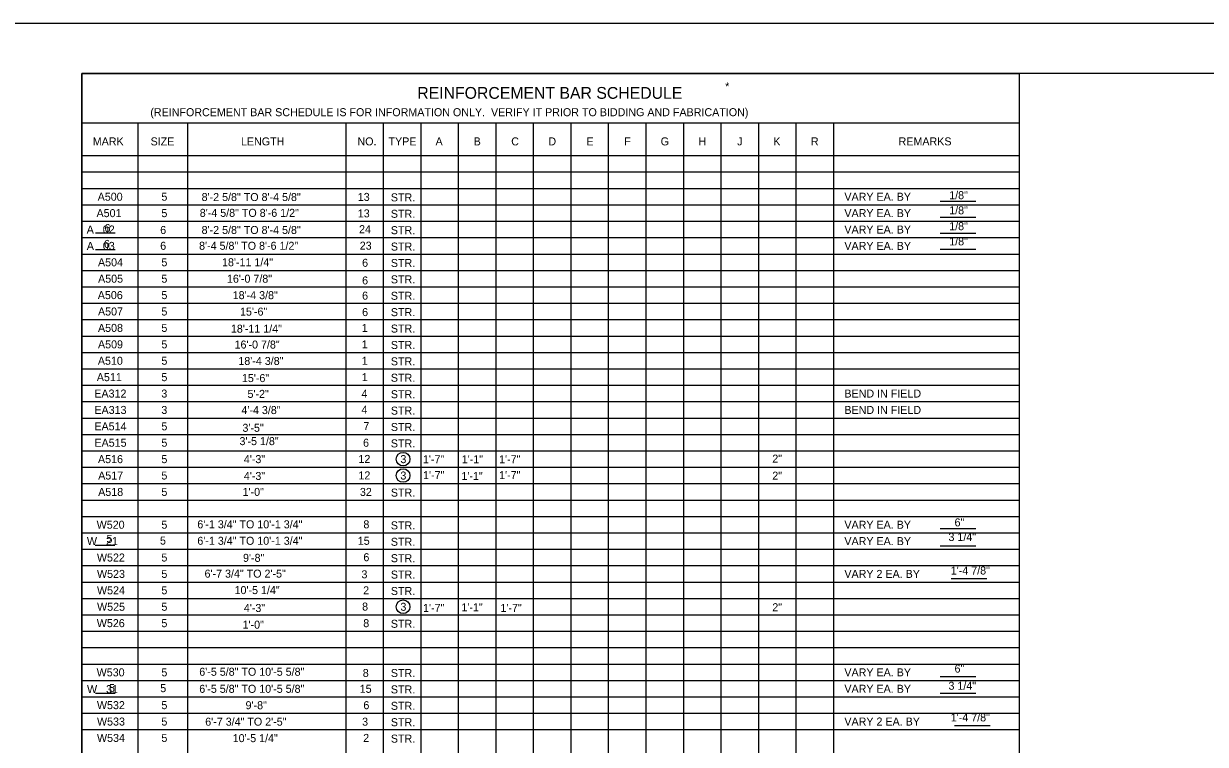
# Model space of a CAD drawing. Extents: x 179 to 454, y -271 to 54.
# Drawn here: x 244.62 to 262.34, y -10.81 to 0 of the extents above; entities that cross this region are included whole.
import ezdxf

# ---------------------------------------------------------------- set-up
doc = ezdxf.new("R2010")
doc.units = 0
for name, color, linetype in [('Level 1', 7, 'Continuous'), ('Level 4', 7, 'Continuous'), ('Level 41', 7, 'Continuous'), ('Level 6', 7, 'Continuous'), ('Level 63', 7, 'Continuous')]:
    doc.layers.add(name, color=color, linetype=linetype)

msp = doc.modelspace()

# ---------------------------------------------------------------- linework, layer by layer
at = {"layer": 'Level 1'}
msp.add_lwpolyline([(245.497, -21.25), (276.997, -21.25), (276.997, -0.75), (245.497, -0.75)], close=True, dxfattribs=at)
at = {"layer": 'Level 4'}
for p, q in [((258.366, -2.664), (258.901, -2.664)), ((258.366, -2.904), (258.901, -2.904)), ((245.701, -3.141), (245.997, -3.141)), ((258.366, -3.144), (258.901, -3.144)), ((245.701, -3.388), (245.997, -3.388)), ((258.366, -3.384), (258.901, -3.384)), ((258.366, -7.575), (258.901, -7.575)), ((245.696, -7.824), (245.992, -7.824)), ((258.366, -7.833), (258.901, -7.833)), ((258.53, -8.324), (259.065, -8.324)), ((258.366, -9.797), (258.901, -9.797)), ((245.701, -10.047), (245.997, -10.047)), ((258.366, -10.047), (258.901, -10.047)), ((258.581, -10.529), (259.116, -10.529))]:
    msp.add_line(p, q, dxfattribs=at)
for centre in [(250.313, -6.534), (250.313, -6.78), (250.313, -8.749)]:
    msp.add_circle(centre, 0.102, dxfattribs=at)
at = {"layer": 'Level 6'}
for p, q in [((245.497, -0.75), (259.557, -0.75)), ((245.497, -17.482), (245.497, -0.75)), ((259.557, -19.536), (259.557, -0.75)), ((245.497, -1.488), (259.557, -1.488)), ((246.341, -1.98), (246.341, -1.488)), ((247.083, -1.98), (247.083, -1.488)), ((249.458, -1.98), (249.458, -1.488)), ((250.02, -1.98), (250.02, -1.488)), ((250.583, -1.98), (250.583, -1.488)), ((251.145, -1.98), (251.145, -1.488)), ((251.708, -1.98), (251.708, -1.488)), ((252.27, -1.98), (252.27, -1.488)), ((252.833, -1.98), (252.833, -1.488)), ((253.395, -1.98), (253.395, -1.488)), ((253.957, -1.98), (253.957, -1.488)), ((254.52, -1.98), (254.52, -1.488)), ((255.082, -1.98), (255.082, -1.488)), ((255.645, -1.98), (255.645, -1.488)), ((256.207, -1.98), (256.207, -1.488)), ((256.77, -1.98), (256.77, -1.488)), ((245.497, -1.98), (259.557, -1.98)), ((246.341, -17.482), (246.341, -1.98)), ((247.083, -17.482), (247.083, -1.98)), ((249.458, -17.482), (249.458, -1.98)), ((250.02, -17.482), (250.02, -1.98)), ((250.583, -17.482), (250.583, -1.98)), ((251.145, -17.482), (251.145, -1.98)), ((251.708, -17.482), (251.708, -1.98)), ((252.27, -17.482), (252.27, -1.98)), ((252.833, -17.482), (252.833, -1.98)), ((253.395, -17.482), (253.395, -1.98)), ((253.957, -17.482), (253.957, -1.98)), ((254.52, -17.482), (254.52, -1.98)), ((255.082, -17.482), (255.082, -1.98)), ((255.645, -17.482), (255.645, -1.98)), ((256.207, -17.482), (256.207, -1.98)), ((256.77, -17.482), (256.77, -1.98)), ((245.497, -2.226), (259.557, -2.226)), ((245.497, -2.472), (259.557, -2.472)), ((245.497, -2.718), (259.557, -2.718)), ((245.497, -2.965), (259.557, -2.965)), ((245.497, -3.211), (259.557, -3.211)), ((245.497, -3.457), (259.557, -3.457)), ((245.497, -3.703), (259.557, -3.703)), ((245.497, -3.949), (259.557, -3.949)), ((245.497, -4.195), (259.557, -4.195)), ((245.497, -4.441), (259.557, -4.441)), ((245.497, -4.687), (259.557, -4.687)), ((245.497, -4.933), (259.557, -4.933)), ((245.497, -5.179), (259.557, -5.179)), ((245.497, -5.425), (259.557, -5.425)), ((245.497, -5.671), (259.557, -5.671)), ((245.497, -5.917), (259.557, -5.917)), ((245.497, -6.163), (259.557, -6.163)), ((245.497, -6.409), (259.557, -6.409)), ((245.497, -6.655), (259.557, -6.655)), ((245.497, -6.902), (259.557, -6.902)), ((245.497, -7.148), (259.557, -7.148)), ((245.497, -7.394), (259.557, -7.394)), ((245.497, -7.64), (259.557, -7.64)), ((245.497, -7.886), (259.557, -7.886)), ((245.497, -8.132), (259.557, -8.132)), ((245.497, -8.378), (259.557, -8.378)), ((245.497, -8.624), (259.557, -8.624)), ((245.497, -8.87), (259.557, -8.87)), ((245.497, -9.116), (259.557, -9.116)), ((245.497, -9.362), (259.557, -9.362)), ((245.497, -9.608), (259.557, -9.608)), ((245.497, -9.854), (259.557, -9.854)), ((245.497, -10.1), (259.557, -10.1)), ((245.497, -10.346), (259.557, -10.346)), ((245.497, -10.592), (259.557, -10.592))]:
    msp.add_line(p, q, dxfattribs=at)
at = {"layer": 'Level 63'}
msp.add_lwpolyline([(243.747, -22), (277.747, -22), (277.747, 0), (243.747, 0)], close=True, dxfattribs=at)

# ---------------------------------------------------------------- texts
at = {"layer": 'Level 4'}
for s, height, p in [('*', 0.12, (255.142, -1.001)), ('REINFORCEMENT BAR SCHEDULE', 0.17717, (250.525, -1.128)), ('(REINFORCEMENT BAR SCHEDULE IS FOR INFORMATION ONLY.  VERIFY IT PRIOR TO BIDDING AND FABRICATION)', 0.12, (246.522, -1.389)), ('MARK', 0.12, (245.659, -1.827)), ('SIZE', 0.12, (246.526, -1.827)), ('LENGTH', 0.12, (247.881, -1.827)), ('NO.', 0.12, (249.628, -1.827)), ('TYPE', 0.12, (250.094, -1.827)), ('A', 0.12, (250.799, -1.827)), ('B', 0.12, (251.371, -1.827)), ('C', 0.12, (251.934, -1.827)), ('D', 0.12, (252.491, -1.827)), ('E', 0.12, (253.061, -1.827)), ('F', 0.12, (253.628, -1.827)), ('G', 0.12, (254.175, -1.827)), ('H', 0.12, (254.742, -1.827)), ('J', 0.12, (255.323, -1.827)), ('K', 0.12, (255.864, -1.827)), ('R', 0.12, (256.428, -1.827)), ('REMARKS', 0.12, (257.743, -1.827)), ('A500', 0.12, (245.732, -2.657)), ('5', 0.12, (246.688, -2.657)), ('STR.', 0.12, (250.129, -2.667)), ('VARY EA. BY     ', 0.12, (256.93, -2.657)), ('A501', 0.12, (245.715, -2.903)), ('5', 0.12, (246.688, -2.903)), ('STR.', 0.12, (250.129, -2.913)), ('VARY EA. BY     ', 0.12, (256.93, -2.903)), ('A   02', 0.12, (245.568, -3.149)), ('STR.', 0.12, (250.129, -3.159)), ('VARY EA. BY     ', 0.12, (256.93, -3.149)), ('A   03', 0.12, (245.569, -3.395)), ('STR.', 0.12, (250.129, -3.405)), ('VARY EA. BY     ', 0.12, (256.93, -3.395)), ('A504', 0.12, (245.737, -3.641)), ('5', 0.12, (246.688, -3.641)), ('STR.', 0.12, (250.129, -3.651)), ('A505', 0.12, (245.738, -3.887)), ('5', 0.12, (246.688, -3.887)), ('STR.', 0.12, (250.129, -3.897)), ('A506', 0.12, (245.734, -4.133)), ('5', 0.12, (246.688, -4.133)), ('STR.', 0.12, (250.129, -4.143)), ('A507', 0.12, (245.737, -4.379)), ('5', 0.12, (246.688, -4.379)), ('STR.', 0.12, (250.129, -4.389)), ('A508', 0.12, (245.737, -4.625)), ('5', 0.12, (246.688, -4.625)), ('1', 0.12, (249.693, -4.625)), ('STR.', 0.12, (250.129, -4.635)), ('A509', 0.12, (245.737, -4.872)), ('5', 0.12, (246.688, -4.872)), ('1', 0.12, (249.693, -4.872)), ('STR.', 0.12, (250.129, -4.881)), ('A510', 0.12, (245.735, -5.118)), ('5', 0.12, (246.688, -5.118)), ('1', 0.12, (249.693, -5.118)), ('STR.', 0.12, (250.129, -5.127)), ('A511', 0.12, (245.719, -5.364)), ('5', 0.12, (246.688, -5.364)), ('1', 0.12, (249.693, -5.364)), ('STR.', 0.12, (250.129, -5.373)), ('EA312', 0.12, (245.682, -5.61)), ('3', 0.12, (246.687, -5.61)), ('BEND IN FIELD', 0.12, (256.93, -5.61)), ('STR.', 0.12, (250.129, -5.62)), ('EA313', 0.12, (245.683, -5.856)), ('3', 0.12, (246.687, -5.856)), ('STR.', 0.12, (250.129, -5.866)), ('BEND IN FIELD', 0.12, (256.93, -5.856)), ('EA514', 0.12, (245.683, -6.102)), ('5', 0.12, (246.688, -6.102)), ('STR.', 0.12, (250.129, -6.112)), ('EA515', 0.12, (245.684, -6.348)), ('5', 0.12, (246.688, -6.348)), ('6', 0.12, (249.712, -6.348)), ('STR.', 0.12, (250.129, -6.358)), ('A516', 0.12, (245.737, -6.594)), ('5', 0.12, (246.688, -6.594)), ('4\'-3"', 0.12, (247.924, -6.594)), ('3', 0.12, (250.272, -6.594)), ('1\'-7"', 0.1198, (250.61, -6.596)), ('1\'-1"', 0.1198, (251.192, -6.596)), ('1\'-7"', 0.1198, (251.752, -6.596)), ('2"', 0.1198, (255.849, -6.586)), ('A517', 0.12, (245.74, -6.84)), ('5', 0.12, (246.688, -6.84)), ('4\'-3"', 0.12, (247.924, -6.846)), ('3', 0.12, (250.272, -6.84)), ('1\'-7"', 0.1198, (250.612, -6.834)), ('1\'-1"', 0.1198, (251.187, -6.847)), ('1\'-7"', 0.1198, (251.752, -6.834)), ('2"', 0.1198, (255.849, -6.842)), ('A518', 0.12, (245.74, -7.086)), ('5', 0.12, (246.688, -7.086)), ('1\'-0"', 0.12, (247.905, -7.086)), ('32', 0.12, (249.665, -7.086)), ('STR.', 0.12, (250.129, -7.096)), ('W520', 0.12, (245.717, -7.578)), ('5', 0.12, (246.688, -7.578)), ('STR.', 0.12, (250.129, -7.588)), ('VARY EA. BY     ', 0.12, (256.93, -7.578)), ('W   21', 0.12, (245.571, -7.824)), ('STR.', 0.12, (250.129, -7.834)), ('VARY EA. BY     ', 0.12, (256.93, -7.824)), ('W522', 0.12, (245.721, -8.07)), ('5', 0.12, (246.688, -8.07)), ('STR.', 0.12, (250.129, -8.08)), ('W523', 0.12, (245.722, -8.316)), ('5', 0.12, (246.688, -8.316)), ('STR.', 0.12, (250.129, -8.326)), ('VARY 2 EA. BY     ', 0.12, (256.93, -8.316)), ('W524', 0.12, (245.722, -8.562)), ('5', 0.12, (246.688, -8.562)), ('2', 0.12, (249.714, -8.562)), ('STR.', 0.12, (250.129, -8.572)), ('W525', 0.12, (245.723, -8.809)), ('5', 0.12, (246.688, -8.809)), ('4\'-3"', 0.12, (247.924, -8.827)), ('3', 0.12, (250.272, -8.809)), ('1\'-7"', 0.1198, (250.612, -8.826)), ('1\'-1"', 0.1198, (251.187, -8.817)), ('1\'-7"', 0.1198, (251.772, -8.826)), ('2"', 0.1198, (255.849, -8.816)), ('W526', 0.12, (245.719, -9.055)), ('5', 0.12, (246.688, -9.055)), ('1\'-0"', 0.12, (247.905, -9.078)), ('8', 0.12, (249.715, -9.055)), ('STR.', 0.12, (250.129, -9.064)), ('W530', 0.12, (245.717, -9.793)), ('5', 0.12, (246.688, -9.793)), ('STR.', 0.12, (250.129, -9.803)), ('VARY EA. BY     ', 0.12, (256.93, -9.793)), ('W   31', 0.12, (245.573, -10.045)), ('VARY EA. BY     ', 0.12, (256.93, -10.039)), ('STR.', 0.12, (250.129, -10.049)), ('W532', 0.12, (245.721, -10.285)), ('5', 0.12, (246.688, -10.285)), ('STR.', 0.12, (250.129, -10.295)), ('W533', 0.12, (245.722, -10.531)), ('5', 0.12, (246.688, -10.531)), ('STR.', 0.12, (250.129, -10.541)), ('VARY 2 EA. BY     ', 0.12, (256.93, -10.531)), ('W534', 0.12, (245.722, -10.777)), ('5', 0.12, (246.688, -10.777)), ('2', 0.12, (249.714, -10.777)), ('STR.', 0.12, (250.129, -10.787))]:
    msp.add_text(s, height=height, dxfattribs=at).set_placement(p)
at = {"layer": 'Level 41'}
for s, p in [('8\'-2 5/8" TO 8\'-4 5/8"', (247.291, -2.662)), ('13', (249.633, -2.66)), ('1/8"', (258.502, -2.634)), ('8\'-4 5/8" TO 8\'-6 1/2"', (247.263, -2.899)), ('13', (249.633, -2.907)), ('1/8"', (258.502, -2.861)), ('6', (245.835, -3.127)), ('1/8"', (258.502, -3.099)), ('6', (246.67, -3.156)), ('8\'-2 5/8" TO 8\'-4 5/8"', (247.291, -3.156)), ('24', (249.652, -3.144)), ('6', (245.826, -3.365)), ('6', (246.67, -3.393)), ('8\'-4 5/8" TO 8\'-6 1/2"', (247.253, -3.393)), ('23', (249.662, -3.391)), ('1/8"', (258.502, -3.327)), ('18\'-11 1/4"', (247.597, -3.64)), ('6', (249.698, -3.648)), ('16\'-0 7/8"', (247.671, -3.887)), ('6', (249.698, -3.913)), ('18\'-4 3/8"', (247.757, -4.134)), ('6', (249.698, -4.141)), ('15\'-6"', (247.867, -4.381)), ('6', (249.698, -4.388)), ('18\'-11 1/4"', (247.73, -4.637)), ('16\'-0 7/8"', (247.785, -4.875)), ('18\'-4 3/8"', (247.842, -5.121)), ('15\'-6"', (247.895, -5.378)), ('5\'-2"', (247.979, -5.615)), ('4', (249.688, -5.613)), ('4\'-4 3/8"', (247.888, -5.858)), ('4', (249.688, -5.851)), ('3\'-5"', (247.903, -6.124)), ('7', (249.717, -6.098)), ('3\'-5 1/8"', (247.859, -6.324)), ('12', (249.643, -6.591)), ('12', (249.643, -6.838)), ('6"', (258.582, -7.543)), ('6\'-1 3/4" TO 10\'-1 3/4"', (247.227, -7.572)), ('8', (249.717, -7.572)), ('5', (245.864, -7.79)), ('5', (246.667, -7.816)), ('6\'-1 3/4" TO 10\'-1 3/4"', (247.227, -7.819)), ('15', (249.633, -7.819)), ('3 1/4"', (258.491, -7.762)), ('9\'-8"', (247.912, -8.075)), ('6', (249.717, -8.066)), ('1\'-4 7/8"', (258.525, -8.265)), ('6\'-7 3/4" TO 2\'-5"', (247.335, -8.312)), ('3', (249.688, -8.322)), ('10\'-5 1/4"', (247.785, -8.559)), ('8', (249.698, -8.806)), ('6\'-5 5/8" TO 10\'-5 5/8"', (247.256, -9.784)), ('8', (249.708, -9.802)), ('6"', (258.582, -9.737)), ('5', (245.902, -10.03)), ('5', (246.671, -10.03)), ('6\'-5 5/8" TO 10\'-5 5/8"', (247.256, -10.04)), ('15', (249.662, -10.04)), ('3 1/4"', (258.491, -9.994)), ('9\'-8"', (247.95, -10.286)), ('6', (249.717, -10.286)), ('6\'-7 3/4" TO 2\'-5"', (247.345, -10.533)), ('3', (249.698, -10.533)), ('1\'-4 7/8"', (258.525, -10.469)), ('10\'-5 1/4"', (247.757, -10.78))]:
    msp.add_text(s, height=0.12, dxfattribs=at).set_placement(p)

doc.saveas('drawing.dxf')
